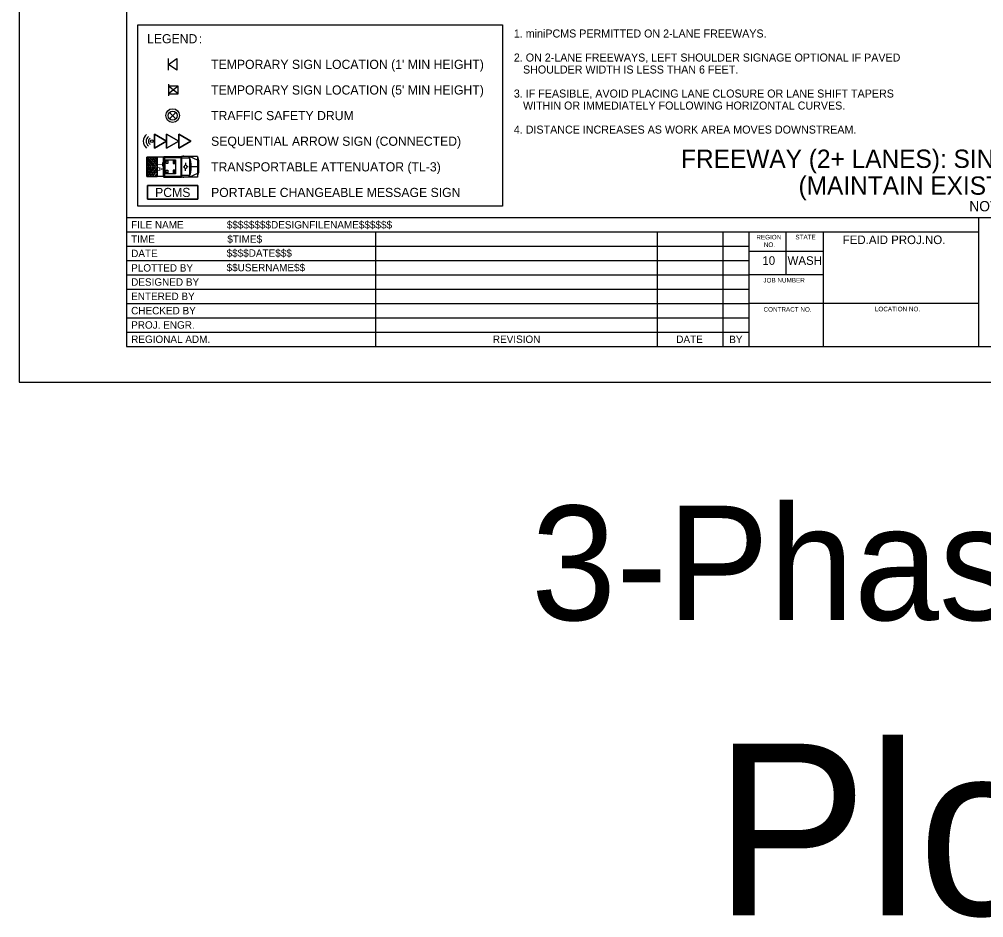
# Model space of a CAD drawing. Extents: x 99999 to 100116, y 99995 to 100013.
# Drawn here: x 99999.06 to 100007.5, y 99995.01 to 100002.86 of the extents above; entities that cross this region are included whole.
import ezdxf

# ---------------------------------------------------------------- set-up
doc = ezdxf.new("R2010")
doc.units = 0
for name, color, linetype in [('SH_DE_DetailHeading1Text', 7, 'Continuous'), ('SH_GI_GeneralNotesBodyText', 7, 'Continuous'), ('SH_GI_PlotLimits', 7, 'Continuous'), ('SH_GI_SheetBorder', 7, 'Continuous'), ('SH_GI_SheetLocationText', 7, 'Continuous'), ('SH_GI_SheetTextInCells', 7, 'Continuous'), ('SH_GI_TitleBlockText', 7, 'Continuous'), ('TR_WZ_PCMS', 7, 'Continuous'), ('TR_WZ_PortableSignMount5ftMinBlk-Wht', 7, 'Continuous'), ('TR_WZ_PortableSignMountBlk-Wht', 7, 'Continuous'), ('TR_WZ_SequentialArrowSign', 7, 'Continuous'), ('TR_WZ_TrafficSafetyDrum', 7, 'Continuous'), ('TR_WZ_TransportableAttenuator', 7, 'Continuous'), ('TR_WZ_WorkZoneTextCurrent', 7, 'Continuous')]:
    doc.layers.add(name, color=color, linetype=linetype)

msp = doc.modelspace()

# ---------------------------------------------------------------- linework, layer by layer
at = {"layer": 'SH_GI_PlotLimits'}
msp.add_lwpolyline([(99999.0625, 99999.6875), (100016.0625, 99999.6875), (100016.0625, 100010.6875), (99999.0625, 100010.6875)], close=True, dxfattribs=at)
at = {"layer": 'SH_GI_SheetBorder'}
for p, q in [((100000, 100010.375), (100000, 100000)), ((100000, 100001.1259), (100015.75, 100001.1259)), ((100007.4566, 100000), (100007.4566, 100001.1259)), ((100000, 100001.0008), (100007.4566, 100001.0008)), ((100002.179, 100001.0008), (100002.179, 100000)), ((100004.641, 100001.0008), (100004.641, 100000)), ((100005.2164, 100001.0008), (100005.2164, 100000)), ((100005.4451, 100001.0008), (100005.4451, 100000)), ((100005.7719, 100000.6255), (100005.7719, 100001.0008)), ((100006.0956, 100000), (100006.0956, 100001.0008)), ((100000, 100000.8757), (100002.1821, 100000.8757)), ((100002.1821, 100000.8757), (100005.4466, 100000.8757)), ((100006.0958, 100000.831), (100005.4466, 100000.831)), ((100000, 100000.7506), (100002.1821, 100000.7506)), ((100002.1821, 100000.7506), (100005.4466, 100000.7506)), ((100000, 100000.6255), (100005.4466, 100000.6255)), ((100006.0958, 100000.6255), (100005.4466, 100000.6255)), ((100000, 100000.5004), (100005.4466, 100000.5004)), ((100000, 100000.3753), (100005.4466, 100000.3753)), ((100007.4566, 100000.3753), (100005.4466, 100000.3753)), ((100000, 100000.2502), (100005.4466, 100000.2502)), ((100000, 100000.1251), (100005.4466, 100000.1251)), ((100000, 100000), (100015.75, 100000))]:
    msp.add_line(p, q, dxfattribs=at)
at = {"layer": 'TR_WZ_PCMS'}
for points in [[(100000.6241, 100001.4059), (100000.6241, 100001.2859), (100000.1841, 100001.2859), (100000.1841, 100001.4059), (100000.6241, 100001.4059)], [(100000.1841, 100001.4059), (100000.1841, 100001.2859), (100000.6241, 100001.2859), (100000.6241, 100001.4059), (100000.1841, 100001.4059)]]:
    msp.add_lwpolyline(points, dxfattribs=at)
at = {"layer": 'TR_WZ_PortableSignMount5ftMinBlk-Wht'}
for p, q in [((100000.3682, 100002.2919), (100000.3682, 100002.1919)), ((100000.4516, 100002.2094), (100000.3682, 100002.2744)), ((100000.4516, 100002.2744), (100000.3682, 100002.2094)), ((100000.4099, 100002.2419), (100000.4099, 100002.2419)), ((100000.41, 100002.2418), (100000.41, 100002.2418))]:
    msp.add_line(p, q, dxfattribs=at)
msp.add_lwpolyline([(100000.4516, 100002.2094), (100000.4516, 100002.2744), (100000.3682, 100002.2744), (100000.3682, 100002.2094)], close=True, dxfattribs=at)
at = {"layer": 'TR_WZ_PortableSignMountBlk-Wht'}
msp.add_line((100000.3682, 100002.416), (100000.3682, 100002.516), dxfattribs=at)
msp.add_lwpolyline([(100000.3682, 100002.4659), (100000.44, 100002.516), (100000.44, 100002.416)], close=True, dxfattribs=at)
at = {"layer": 'TR_WZ_SequentialArrowSign'}
for points in [[(100000.3508, 100001.7939), (100000.2441, 100001.7321), (100000.2441, 100001.8557), (100000.3508, 100001.7939)], [(100000.2441, 100001.8557), (100000.2441, 100001.7321), (100000.3508, 100001.7939), (100000.2441, 100001.8557)], [(100000.4575, 100001.7939), (100000.3508, 100001.7321), (100000.3508, 100001.7939), (100000.3508, 100001.8557), (100000.4575, 100001.7939)], [(100000.3508, 100001.8557), (100000.3508, 100001.7939), (100000.3508, 100001.7321), (100000.4575, 100001.7939), (100000.3508, 100001.8557)], [(100000.5641, 100001.7939), (100000.4575, 100001.7321), (100000.4575, 100001.7939), (100000.4575, 100001.8557), (100000.5641, 100001.7939)], [(100000.4575, 100001.8557), (100000.4575, 100001.7939), (100000.4575, 100001.7321), (100000.5641, 100001.7939), (100000.4575, 100001.8557)]]:
    msp.add_lwpolyline(points, dxfattribs=at)
msp.add_circle((100000.2216, 100001.7939), 0.0125, dxfattribs=at)
for radius, start, end in [(0.075, 127.32912, 232.67088), (0.05, 123.97816, 236.02184), (0.03, 117.15796, 242.84204)]:
    msp.add_arc((100000.2216, 100001.7939), radius, start, end, dxfattribs=at)
at = {"layer": 'TR_WZ_TrafficSafetyDrum'}
for p, q in [((100000.4324, 100002.0461), (100000.3758, 100001.9896)), ((100000.4324, 100001.9896), (100000.3758, 100002.0461))]:
    msp.add_line(p, q, dxfattribs=at)
for radius in [0.06, 0.06, 0.04]:
    msp.add_circle((100000.4041, 100002.0179), radius, dxfattribs=at)
at = {"layer": 'TR_WZ_TransportableAttenuator'}
for p, q in [((100000.1791, 100001.6385), (100000.2355, 100001.5706)), ((100000.1791, 100001.6167), (100000.1791, 100001.6385)), ((100000.2355, 100001.5706), (100000.1791, 100001.6385)), ((100000.1791, 100001.6385), (100000.1791, 100001.6167)), ((100000.2551, 100001.5701), (100000.185, 100001.6546)), ((100000.185, 100001.6546), (100000.2041, 100001.6546)), ((100000.185, 100001.6546), (100000.2551, 100001.5701)), ((100000.2041, 100001.6546), (100000.185, 100001.6546)), ((100000.2041, 100001.6546), (100000.2676, 100001.5776)), ((100000.2676, 100001.5776), (100000.2041, 100001.6546)), ((100000.2676, 100001.6025), (100000.2248, 100001.6546)), ((100000.2248, 100001.6546), (100000.2439, 100001.6546)), ((100000.2439, 100001.6546), (100000.2248, 100001.6546)), ((100000.2248, 100001.6546), (100000.2676, 100001.6025)), ((100000.2439, 100001.6546), (100000.2676, 100001.626)), ((100000.2676, 100001.626), (100000.2439, 100001.6546)), ((100000.2676, 100001.4857), (100000.2676, 100001.6546)), ((100000.3279, 100001.6546), (100000.2676, 100001.6546)), ((100000.3208, 100001.6515), (100000.3208, 100001.4884)), ((100000.3241, 100001.657), (100000.3274, 100001.657)), ((100000.3274, 100001.657), (100000.3274, 100001.4829)), ((100000.3279, 100001.6599), (100000.4803, 100001.6599)), ((100000.3279, 100001.6599), (100000.3279, 100001.4799)), ((100000.3279, 100001.6543), (100000.3279, 100001.4857)), ((100000.3323, 100001.6528), (100000.3323, 100001.4871)), ((100000.3323, 100001.6528), (100000.476, 100001.6528)), ((100000.476, 100001.6528), (100000.476, 100001.4871)), ((100000.4803, 100001.6599), (100000.4803, 100001.4799)), ((100000.4824, 100001.6599), (100000.4824, 100001.4799)), ((100000.6223, 100001.6599), (100000.4824, 100001.6599)), ((100000.551, 100001.646), (100000.4824, 100001.646)), ((100000.5014, 100001.6625), (100000.493, 100001.6625)), ((100000.551, 100001.6599), (100000.5421, 100001.646)), ((100000.551, 100001.6599), (100000.551, 100001.4799)), ((100000.5523, 100001.6599), (100000.5523, 100001.4799)), ((100000.6223, 100001.627), (100000.5523, 100001.6599)), ((100000.6223, 100001.6599), (100000.6223, 100001.4799)), ((100000.6223, 100001.6599), (100000.6291, 100001.6236)), ((100000.2174, 100001.5709), (100000.1791, 100001.6167)), ((100000.1791, 100001.6167), (100000.2174, 100001.5709)), ((100000.1791, 100001.5935), (100000.1987, 100001.5702)), ((100000.1791, 100001.5467), (100000.1791, 100001.5935)), ((100000.1987, 100001.5702), (100000.1791, 100001.5935)), ((100000.1791, 100001.5935), (100000.1791, 100001.5467)), ((100000.1791, 100001.5248), (100000.2174, 100001.5709)), ((100000.2174, 100001.5709), (100000.1791, 100001.5248)), ((100000.2355, 100001.5706), (100000.1791, 100001.5027)), ((100000.1791, 100001.5027), (100000.2355, 100001.5706)), ((100000.1987, 100001.5702), (100000.1791, 100001.5467)), ((100000.1791, 100001.5467), (100000.1987, 100001.5702)), ((100000.1849, 100001.4855), (100000.2551, 100001.5701)), ((100000.2551, 100001.5701), (100000.1849, 100001.4855)), ((100000.2676, 100001.5625), (100000.2037, 100001.4855)), ((100000.2037, 100001.4855), (100000.2676, 100001.5625)), ((100000.2676, 100001.626), (100000.2676, 100001.6025)), ((100000.2676, 100001.6025), (100000.2676, 100001.626)), ((100000.2676, 100001.5776), (100000.2676, 100001.5625)), ((100000.2676, 100001.5625), (100000.2676, 100001.5776)), ((100000.3208, 100001.5826), (100000.3274, 100001.5793)), ((100000.3208, 100001.5573), (100000.3274, 100001.5607)), ((100000.3226, 100001.57), (100000.3257, 100001.57)), ((100000.3241, 100001.5725), (100000.3241, 100001.5674)), ((100000.4951, 100001.5701), (100000.5045, 100001.57)), ((100000.507, 100001.5696), (100000.507, 100001.5696)), ((100000.5175, 100001.6056), (100000.5175, 100001.5911)), ((100000.5398, 100001.5701), (100000.5305, 100001.57)), ((100000.6223, 100001.57), (100000.566, 100001.57)), ((100000.6291, 100001.6236), (100000.6291, 100001.5163)), ((100000.1791, 100001.5027), (100000.1791, 100001.5248)), ((100000.1791, 100001.5248), (100000.1791, 100001.5027)), ((100000.2037, 100001.4855), (100000.1849, 100001.4855)), ((100000.1849, 100001.4855), (100000.2037, 100001.4855)), ((100000.2243, 100001.4855), (100000.2676, 100001.5376)), ((100000.2676, 100001.5376), (100000.2243, 100001.4855)), ((100000.2446, 100001.4855), (100000.2243, 100001.4855)), ((100000.2243, 100001.4855), (100000.2446, 100001.4855)), ((100000.2676, 100001.5128), (100000.2446, 100001.4855)), ((100000.2446, 100001.4855), (100000.2676, 100001.5128)), ((100000.2676, 100001.5376), (100000.2676, 100001.5128)), ((100000.2676, 100001.5128), (100000.2676, 100001.5376)), ((100000.3279, 100001.4857), (100000.2676, 100001.4857)), ((100000.3241, 100001.4829), (100000.3274, 100001.4829)), ((100000.3279, 100001.4799), (100000.4803, 100001.4799)), ((100000.3323, 100001.4871), (100000.476, 100001.4871)), ((100000.551, 100001.4939), (100000.4824, 100001.4939)), ((100000.6223, 100001.4799), (100000.4824, 100001.4799)), ((100000.5014, 100001.4774), (100000.493, 100001.4774)), ((100000.5175, 100001.5343), (100000.5175, 100001.5488)), ((100000.5437, 100001.4939), (100000.551, 100001.4799)), ((100000.6223, 100001.5129), (100000.5523, 100001.4799)), ((100000.6223, 100001.4799), (100000.6291, 100001.5163))]:
    msp.add_line(p, q, dxfattribs=at)
for points in [[(100000.2676, 100001.4855), (100000.1791, 100001.4855), (100000.1791, 100001.6546), (100000.2676, 100001.6546)], [(100000.3398, 100001.63), (100000.4298, 100001.63), (100000.4298, 100001.51), (100000.3398, 100001.51)], [(100000.3473, 100001.6225), (100000.3623, 100001.6225), (100000.3623, 100001.6), (100000.3473, 100001.6)], [(100000.4223, 100001.6225), (100000.4073, 100001.6225), (100000.4073, 100001.6), (100000.4223, 100001.6)], [(100000.3473, 100001.54), (100000.3623, 100001.54), (100000.3623, 100001.5175), (100000.3473, 100001.5175)], [(100000.4223, 100001.54), (100000.4073, 100001.54), (100000.4073, 100001.5175), (100000.4223, 100001.5175)]]:
    msp.add_lwpolyline(points, close=True, dxfattribs=at)
msp.add_lwpolyline([(100000.2676, 100001.6546), (100000.1791, 100001.6546), (100000.1791, 100001.4855), (100000.2676, 100001.4857)], dxfattribs=at)
for centre, major_axis, start_param, end_param in [((100000.3241, 100001.6515), (0, 0.00549), 6.283185, 7.853982), ((100000.4523, 100001.5699), (0, 0.1889), 4.215852, 5.209111), ((100000.3241, 100001.4884), (0, -0.00549), 4.712389, 6.283185)]:
    msp.add_ellipse(centre, major_axis=major_axis, ratio=0.60201, start_param=start_param, end_param=end_param, dxfattribs=at)
for centre, major_axis in [((100000.3241, 100001.5699), (0, -0.00254)), ((100000.5175, 100001.5699), (0, -0.0173))]:
    msp.add_ellipse(centre, major_axis=major_axis, ratio=0.60201, dxfattribs=at)
at = {"layer": 'TR_WZ_WorkZoneTextCurrent'}
msp.add_lwpolyline([(100000.1, 100002.8099), (100003.2886, 100002.8099), (100003.2886, 100001.2259), (100000.1, 100001.2259)], close=True, dxfattribs=at)

# ---------------------------------------------------------------- texts
at = {"layer": 'SH_DE_DetailHeading1Text'}
for s, height, p in [('FREEWAY (2+ LANES): SINGLE LEFT LANE CLOSURE', 0.16, (100004.8508, 100001.5606)), ('(MAINTAIN EXISTING SPEED LIMIT)', 0.16, (100005.8785, 100001.3259)), ('NOT TO SCALE', 0.09, (100007.3725, 100001.1809))]:
    msp.add_text(s, height=height, rotation=360, dxfattribs=at).set_placement(p)
at = {"layer": 'SH_GI_GeneralNotesBodyText'}
for s, p in [('1. miniPCMS PERMITTED ON 2-LANE FREEWAYS.', (100003.3886, 100002.7006)), ('2. ON 2-LANE FREEWAYS, LEFT SHOULDER SIGNAGE OPTIONAL IF PAVED ', (100003.3886, 100002.4906)), ('SHOULDER WIDTH IS LESS THAN 6 FEET.', (100003.4686, 100002.3856)), ('3. IF FEASIBLE, AVOID PLACING LANE CLOSURE OR LANE SHIFT TAPERS ', (100003.3886, 100002.1756)), ('WITHIN OR IMMEDIATELY FOLLOWING HORIZONTAL CURVES.', (100003.4686, 100002.0706)), ('4. DISTANCE INCREASES AS WORK AREA MOVES DOWNSTREAM.', (100003.3886, 100001.8606))]:
    msp.add_text(s, height=0.07, rotation=360, dxfattribs=at).set_placement(p)
at = {"layer": 'SH_GI_SheetLocationText'}
for s, height, p in [('3-Phase PCMS', 1, (100003.5395, 99997.6071)), ('Plot 1', 1.5, (100005.1422, 99995.0267))]:
    msp.add_text(s, height=height, dxfattribs=at).set_placement(p)
at = {"layer": 'SH_GI_SheetTextInCells'}
for s, height, p in [('FILE NAME', 0.06505, (100000.041, 100001.0308)), ('TIME', 0.06505, (100000.041, 100000.9057)), ('REGION', 0.04003, (100005.5099, 100000.9352)), ('STATE', 0.04003, (100005.8511, 100000.9357)), ('FED.AID PROJ.NO.', 0.07506, (100006.2652, 100000.8945)), ('NO.', 0.04003, (100005.5752, 100000.869)), ('DATE', 0.06505, (100000.041, 100000.7806)), ('PLOTTED BY', 0.06505, (100000.041, 100000.6538)), ('10', 0.07506, (100005.5621, 100000.7131)), ('WASH', 0.07506, (100005.7826, 100000.7131)), ('DESIGNED BY', 0.065052, (100000.041, 100000.5304)), ('JOB NUMBER', 0.04003, (100005.5712, 100000.5587)), ('ENTERED BY', 0.06505, (100000.041, 100000.4053)), ('CHECKED BY', 0.06505, (100000.041, 100000.2802)), ('CONTRACT NO.', 0.040032, (100005.5725, 100000.3037)), ('LOCATION NO.', 0.040032, (100006.5465, 100000.3067)), ('PROJ. ENGR.', 0.065052, (100000.041, 100000.1551)), ('REGIONAL ADM.', 0.065052, (100000.041, 100000.03)), ('REVISION', 0.06505, (100003.2048, 100000.03)), ('DATE', 0.06505, (100004.8091, 100000.03)), ('BY', 0.06505, (100005.2725, 100000.0285))]:
    msp.add_text(s, height=height, dxfattribs=at).set_placement(p)
at = {"layer": 'SH_GI_TitleBlockText'}
for s, height, p in [('$$$$$$$$DESIGNFILENAME$$$$$$', 0.065052, (100000.8775, 100001.0308)), ('$TIME$', 0.06505, (100000.882, 100000.9059)), ('$$$$DATE$$$', 0.065052, (100000.8759, 100000.7835)), ('$$USERNAME$$', 0.065052, (100000.8759, 100000.6567))]:
    msp.add_text(s, height=height, dxfattribs=at).set_placement(p)
at = {"layer": 'TR_WZ_PCMS'}
msp.add_text('PCMS', height=0.08, rotation=360, dxfattribs=at).set_placement((100000.2502, 100001.3059))
at = {"layer": 'TR_WZ_TransportableAttenuator'}
msp.add_text('TA', height=0.045, rotation=269.99999, dxfattribs=at).set_placement((100000.2717, 100001.6094))
at = {"layer": 'TR_WZ_WorkZoneTextCurrent'}
for s, p in [('LEGEND', (100000.18, 100002.6499)), (':', (100000.6328, 100002.6499)), ("TEMPORARY SIGN LOCATION (1' MIN HEIGHT)", (100000.74, 100002.4259)), ("TEMPORARY SIGN LOCATION (5' MIN HEIGHT)", (100000.74, 100002.2019)), ('TRAFFIC SAFETY DRUM', (100000.74, 100001.9779)), ('SEQUENTIAL ARROW SIGN (CONNECTED)', (100000.74, 100001.7539)), ('TRANSPORTABLE ATTENUATOR (TL-3)', (100000.74, 100001.5299)), ('PORTABLE CHANGEABLE MESSAGE SIGN', (100000.74, 100001.3059))]:
    msp.add_text(s, height=0.08, rotation=360, dxfattribs=at).set_placement(p)

doc.saveas('drawing.dxf')
